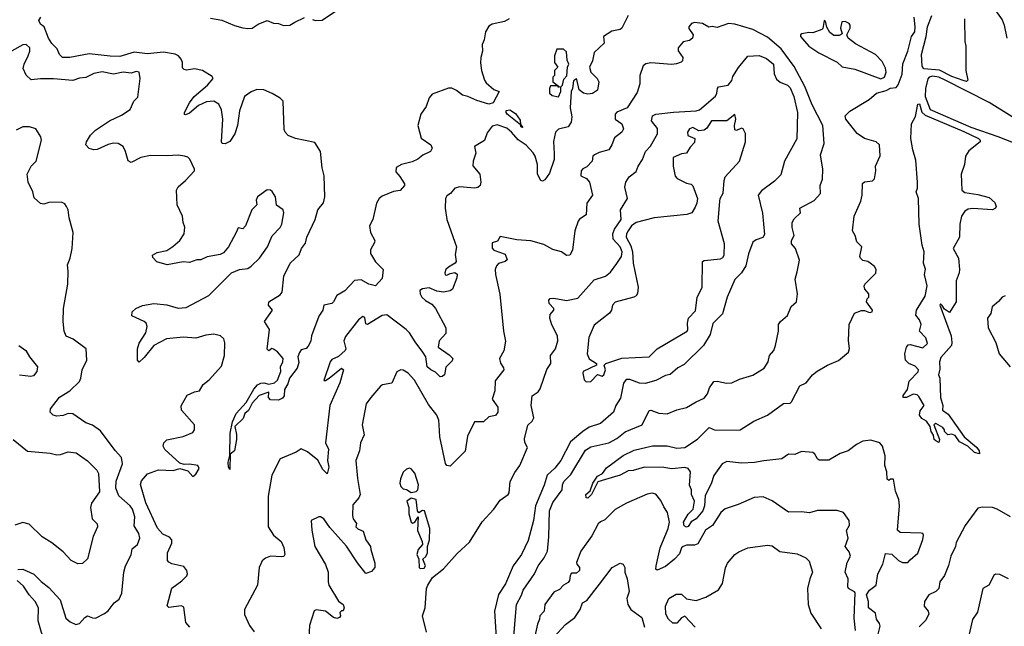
# Model space of a CAD drawing. Extents: x 1268547 to 1425625, y 515768 to 616754.
# Tile 308 of 507: x 1341716 to 1347799, y 561971 to 565719. Entities that reach past the tile are written whole.
import ezdxf

# ---------------------------------------------------------------- set-up
doc = ezdxf.new("R2010")
doc.units = 0

msp = doc.modelspace()

# ---------------------------------------------------------------- linework, layer by layer
at = {"layer": '0CON10XD'}
for points in [[(1347805, 566060.6), (1347730, 565895), (1347728.9, 565865), (1347743.2, 565815), (1347745.4, 565775), (1347785, 565717.3), (1347798.6, 565685), (1347814.6, 565605)], [(1343525, 565720), (1343543.3, 565713.3), (1343585, 565716.7), (1343685, 565783.3)], [(1344738.9, 565725), (1344711.5, 565708.5), (1344635, 565690.8), (1344615, 565678.4), (1344593.3, 565645), (1344586.1, 565595), (1344573.5, 565565), (1344574.3, 565525), (1344563.9, 565485), (1344563.3, 565453.3), (1344569.5, 565405), (1344588.2, 565345), (1344598.4, 565328.4), (1344645, 565288.2), (1344677.5, 565275), (1344641.7, 565205), (1344615, 565197.5), (1344539.5, 565219.5), (1344485, 565244.8), (1344452.2, 565252.2), (1344415, 565282.4), (1344385, 565296.4), (1344364.7, 565295.3), (1344265, 565259.1), (1344245, 565236.9), (1344226.5, 565183.5), (1344193.3, 565135), (1344176.2, 565065), (1344197.1, 564987.1), (1344255, 564945.6), (1344264.4, 564925), (1344254.2, 564905), (1344207, 564883), (1344175, 564856.4), (1344141.1, 564841.1), (1344075.4, 564824.6), (1344040.8, 564805), (1344039.2, 564779.2), (1344065, 564750), (1344092.5, 564705), (1344092.5, 564695), (1344065.6, 564664.4), (1344025, 564657.1), (1343955, 564628.9), (1343936.4, 564615), (1343921.2, 564585), (1343897.8, 564485), (1343876.7, 564445), (1343884.1, 564405), (1343909.7, 564355), (1343908.5, 564341.5), (1343883.3, 564296.7), (1343883.1, 564275), (1343913.4, 564223.4), (1343961.8, 564175), (1343955, 564119.4), (1343915, 564074.5), (1343872, 564085), (1343825, 564111.1), (1343785, 564107.5), (1343725, 564043.1), (1343675, 564015.6), (1343655.6, 563975), (1343645, 563965.8), (1343595, 563955.6), (1343587.8, 563925), (1343563.5, 563886.5), (1343519.5, 563765), (1343515, 563733.8), (1343498.5, 563701.5), (1343485, 563688), (1343455, 563680), (1343445, 563663.5), (1343433.8, 563635), (1343441.2, 563601.2), (1343430, 563565), (1343383.3, 563505), (1343371.8, 563468.2), (1343352, 563435), (1343349.6, 563395), (1343339.8, 563380.2), (1343315, 563367.3), (1343265, 563369.4), (1343252.2, 563385), (1343255, 563418), (1343195, 563397.7), (1343151.3, 563348.7), (1343128.8, 563305), (1343105.9, 563285), (1343095.9, 563254.1), (1343045.4, 563205), (1343056, 563156), (1343054.7, 563124.7), (1343043.4, 563055), (1343015.8, 563034.2), (1343015, 562940), (1343005, 562953.8), (1343003.2, 562985), (1343014.5, 563025.5), (1343016.1, 563165), (1343031.7, 563235), (1343053.2, 563285), (1343115.7, 563354.3), (1343163.1, 563436.9), (1343185, 563463.9), (1343205, 563474.1), (1343225, 563475.4), (1343255, 563466.1), (1343290.8, 563475), (1343307.8, 563492.2), (1343330, 563545), (1343328.2, 563575), (1343342.5, 563605), (1343344, 563625), (1343307.7, 563667.7), (1343285, 563683.3), (1343273, 563687), (1343255, 563672.5), (1343245, 563682.5), (1343258.6, 563805), (1343227.5, 563855), (1343277.5, 563925), (1343252.5, 563955), (1343254.2, 563975), (1343325, 564018.6), (1343338.1, 564035), (1343346.8, 564135), (1343386.7, 564215), (1343442.8, 564267.2), (1343457.9, 564305), (1343480.8, 564339.2), (1343489.3, 564375), (1343542, 564485), (1343557.5, 564545), (1343592.8, 564587.2), (1343600.9, 564625), (1343597.9, 564755), (1343583.9, 564803.9), (1343573.8, 564905), (1343540, 564960), (1343420, 564985), (1343375, 565004.2), (1343356, 565025), (1343350.9, 565040.9), (1343343.1, 565215), (1343324.3, 565235), (1343275, 565263.2), (1343225, 565285.3), (1343181.8, 565288.2), (1343145, 565274.4), (1343105.6, 565245), (1343073.3, 565155), (1343060.6, 565065), (1343045.4, 565014.6), (1343015, 564966.2), (1342985, 564951.2), (1342967.5, 564955), (1342962.5, 564965), (1342971.1, 565105), (1342962.7, 565162.7), (1342946.2, 565196.2), (1342915, 565214.7), (1342869.2, 565210.8), (1342821.3, 565188.7), (1342765, 565142.5), (1342740.8, 565130.8), (1342733.9, 565133.9), (1342734.3, 565145), (1342764.7, 565205.3), (1342793.3, 565245), (1342876.7, 565315), (1342911.4, 565355), (1342905, 565367.5), (1342845, 565405.3), (1342795, 565415.3), (1342747.4, 565407.4), (1342731.1, 565411.1), (1342722.7, 565422.7), (1342721.5, 565455), (1342713.8, 565475), (1342696.5, 565495), (1342676.5, 565506.5), (1342605, 565518.4), (1342505, 565507.7), (1342422.3, 565517.7), (1342335, 565492.2), (1342275, 565492.8), (1342145, 565507.3), (1342025, 565484.6), (1341980, 565485), (1341962, 565505), (1341948.1, 565538.1), (1341915, 565572.5), (1341894.5, 565605), (1341867.5, 565675), (1341845, 565692.5), (1341834.3, 565715), (1341845.8, 565735)], [(1342895, 565727.8), (1342965, 565716.4), (1343043.3, 565683.3), (1343095, 565668.9), (1343125, 565664.2), (1343152.3, 565667.7), (1343188.3, 565691.7), (1343245, 565713.8), (1343285, 565696.7), (1343315, 565696), (1343345, 565682.5), (1343385, 565686), (1343415, 565704), (1343475, 565733.3)], [(1345475, 565746), (1345435, 565665.8), (1345425, 565658.6), (1345375, 565648), (1345323.3, 565615), (1345326.2, 565575), (1345265, 565516.7), (1345254, 565465), (1345235.8, 565425), (1345244.3, 565394.3), (1345283.3, 565355), (1345293.3, 565335), (1345286, 565284), (1345255, 565262.5), (1345225, 565259.4), (1345200, 565265), (1345172.9, 565285), (1345158.8, 565348.8), (1345155, 565353.3), (1345137.7, 565342.3), (1345130.8, 565295), (1345122, 565275), (1345116.4, 565175), (1345127.9, 565117.9), (1345122.1, 565085), (1345105, 565057.8), (1345045, 565042.9), (1345026.9, 565025), (1345014.1, 564965.9), (1345018.4, 564891.6), (1345017.1, 564855), (1344989.9, 564770.1), (1344960.1, 564729.9), (1344945, 564722.2), (1344935.2, 564725.2), (1344914.7, 564764.7), (1344915, 564824.2), (1344900.6, 564875), (1344887.2, 564897.2), (1344845, 564943.3), (1344795, 564977.1), (1344753.6, 565025), (1344725, 565048.2), (1344665, 565070.4), (1344635, 565060.9), (1344605, 565020), (1344587.4, 564972.6), (1344526, 564935), (1344534.4, 564895), (1344517.3, 564845), (1344515.6, 564815.6), (1344558.9, 564765), (1344564.4, 564715), (1344560.6, 564695), (1344546.7, 564683.3), (1344525, 564677.9), (1344435, 564685.7), (1344405, 564677.5), (1344378, 564645), (1344355, 564630.8), (1344346.9, 564615), (1344345.4, 564554.6), (1344355.3, 564485), (1344405.2, 564345.2), (1344414.7, 564315), (1344407.3, 564267.3), (1344412.5, 564225), (1344405.8, 564214.2), (1344365, 564190.8), (1344349.2, 564175), (1344342.5, 564155), (1344345, 564142.5), (1344355, 564140), (1344375, 564151.2), (1344405, 564156.7), (1344417.7, 564147.7), (1344416, 564125), (1344388.8, 564055), (1344375.5, 564044.5), (1344335, 564035.8), (1344292.2, 564042.2), (1344245, 564063.3), (1344203.8, 564056.2), (1344187.5, 564045), (1344190, 564025), (1344201.2, 564005), (1344223.7, 563983.7), (1344261.5, 563961.5), (1344285.5, 563935.5), (1344349.2, 563815), (1344349.3, 563780.7), (1344308, 563735), (1344301.5, 563695), (1344369.2, 563649.2), (1344392, 563625), (1344387.8, 563612.2), (1344347.7, 563572.3), (1344340.4, 563525), (1344326.5, 563513.5), (1344312.9, 563512.9), (1344285, 563541.1), (1344256.2, 563555), (1344234.3, 563574.3), (1344224.3, 563635), (1344207.5, 563665), (1344158.7, 563728.7), (1344124.7, 563785), (1344104.5, 563804.5), (1343985, 563894.5), (1343955, 563890.4), (1343865, 563836.2), (1343855, 563840), (1343848.3, 563878.3), (1343835, 563886), (1343810, 563865), (1343728.8, 563761.2), (1343719.2, 563735), (1343731.2, 563685), (1343726.2, 563675), (1343685, 563638.8), (1343645, 563620), (1343634.5, 563605.5), (1343595, 563490), (1343605, 563490), (1343627.5, 563505), (1343705, 563566.7), (1343715.9, 563555.9), (1343693.6, 563475), (1343631.9, 563335), (1343606, 563105), (1343623.1, 563065), (1343617.1, 562995), (1343626.7, 562955), (1343615, 562913.3), (1343589.5, 562939.5), (1343557, 562997), (1343495, 563049.5), (1343455, 563067.9), (1343424, 563046), (1343325, 563005.8), (1343274.4, 562905), (1343251.5, 562775), (1343250.8, 562585), (1343285, 562534.3), (1343331.9, 562495), (1343347, 562457), (1343354.3, 562415), (1343346.8, 562403.2), (1343335, 562400), (1343265, 562403.6), (1343235, 562392.2), (1343213.1, 562375), (1343195.7, 562335), (1343185.4, 562225), (1343104.4, 562075), (1343104.9, 562044.9), (1343135.9, 561975.9), (1343165, 561935.8)], [(1347218, 562382), (1347265, 562423.3), (1347295, 562506.7), (1347299.1, 562535), (1347295, 562544), (1347285, 562546), (1347155, 562551.5), (1347138.9, 562565), (1347150.8, 562715), (1347146.9, 562755), (1347127.3, 562805), (1347115, 562880), (1347095, 562880), (1347085, 562872.5), (1347075, 562880), (1347072.5, 562925), (1347061.6, 562965), (1347062.1, 563025), (1347046.2, 563085), (1347029.2, 563105), (1346975, 563121.5), (1346924.5, 563115.5), (1346885, 563094.2), (1346833.8, 563055), (1346785, 563037.8), (1346715, 562997.1), (1346655, 562997.8), (1346644.5, 563005), (1346629.1, 563035), (1346615, 563044.6), (1346545, 563051.1), (1346505, 563032.5), (1346465, 563034.8), (1346425, 563005.6), (1346314, 562994), (1346255, 562983.6), (1346175, 562979.5), (1346085, 562989.2), (1346055, 562974.8), (1346005, 562902.2), (1345988.6, 562851.4), (1345950, 562780), (1345947.1, 562715), (1345937.1, 562685), (1345894.3, 562635), (1345865, 562616.1), (1345845, 562588.4), (1345835, 562583.5), (1345821.1, 562591.1), (1345816.9, 562615), (1345845, 562664.8), (1345877.6, 562695), (1345884.5, 562744.5), (1345866.2, 562785), (1345865.9, 562814.1), (1345855, 562842.5), (1345859.7, 562925), (1345846.3, 562946.3), (1345825, 562951.2), (1345745, 562944.3), (1345695, 562952), (1345575, 562955.2), (1345505, 562932.8), (1345475, 562931.8), (1345425.3, 562904.7), (1345335, 562878.6), (1345287.1, 562862.9), (1345249.5, 562785), (1345225, 562763.3), (1345215, 562764.2), (1345214.5, 562785), (1345241.1, 562808.9), (1345256.9, 562855), (1345285, 562897.8), (1345316.7, 562915), (1345340.6, 562949.4), (1345445, 563026.2), (1345511.5, 563058.5), (1345625, 563085.4), (1345715, 563086.3), (1345775, 563070.9), (1345824.2, 563075.8), (1345903.5, 563126.5), (1345975, 563198.5), (1346013, 563183), (1346166, 563184), (1346250.9, 563239.1), (1346335, 563275.4), (1346435, 563347.8), (1346475, 563350.6), (1346485, 563357.5), (1346535, 563456.2), (1346575, 563476.2), (1346614.5, 563525.5), (1346641.7, 563548.3), (1346706.2, 563585), (1346775, 563612.5), (1346835.8, 563664.2), (1346843.4, 563686.6), (1346836.5, 563735), (1346840, 563835), (1346873.6, 563906.4), (1346917.3, 563922.7), (1346935, 563922.5), (1346965, 563909.4), (1346982, 563915), (1346984, 563925), (1346947.5, 563975), (1346952.5, 563995), (1346962.5, 564005), (1346962.5, 564025), (1346937.5, 564055), (1346933, 564073), (1346937.5, 564085), (1347005, 564152), (1347007.5, 564175), (1346996.2, 564195), (1346970, 564215), (1346955, 564225.6), (1346925, 564232.2), (1346910, 564245), (1346907.1, 564255), (1346919.5, 564315), (1346887.1, 564347.1), (1346877.1, 564385), (1346860, 564415), (1346871.8, 564505), (1346911.9, 564598.1), (1346920, 564635), (1346923.4, 564706.6), (1346935, 564716.7), (1346985, 564724), (1346997.1, 564735), (1347005.7, 564785), (1347003.8, 564815), (1347031.1, 564878.9), (1347027.1, 564945), (1347007.5, 564965), (1346935.3, 564985.3), (1346890, 565015), (1346820, 565105), (1346816, 565125), (1346845, 565153.8), (1346963.3, 565225), (1347010, 565265), (1347069.3, 565280.7), (1347095, 565296.2), (1347130.5, 565299.5), (1347143.8, 565316.2), (1347167.3, 565382.7), (1347172.9, 565447.1), (1347202.9, 565525), (1347225.4, 565614.6), (1347245.3, 565645), (1347248.9, 565675), (1347242.9, 565735)], [(1347035, 565354.1), (1347058.2, 565365), (1347068.2, 565395), (1347065, 565419.2), (1347045, 565460), (1347002.9, 565505), (1346880, 565570), (1346833.3, 565605), (1346826.7, 565625), (1346846.4, 565666.4), (1346846.7, 565685), (1346840, 565695), (1346815, 565707.5), (1346794.1, 565705.9), (1346786.4, 565666.4), (1346797.5, 565632.5), (1346778.3, 565621.7), (1346745, 565622), (1346720.3, 565640.3), (1346702, 565672), (1346695, 565710), (1346685, 565713.3), (1346676.7, 565665), (1346670.7, 565659.3), (1346615, 565637.5), (1346590.7, 565639.3), (1346548.3, 565631.7), (1346540, 565625), (1346540, 565615), (1346592, 565555), (1346652.5, 565515), (1346766.2, 565456.2), (1346797.3, 565427.3), (1346875, 565412.5), (1347035, 565354.1)], [(1347553.4, 565725), (1347554.3, 565585), (1347560.2, 565555), (1347561.2, 565405), (1347573.3, 565345), (1347565, 565337.5), (1347545, 565343.8), (1347475, 565369), (1347398, 565408), (1347302.5, 565415), (1347292.2, 565432.2), (1347287.9, 565505), (1347316.6, 565615), (1347323.6, 565675), (1347351.9, 565745)], [(1344766.7, 561885), (1344784.7, 562105), (1344816.2, 562163.8), (1344825.4, 562195), (1344896.2, 562295), (1344920, 562345), (1344956.8, 562395), (1344976.1, 562435), (1344985.8, 562524.2), (1344988.4, 562685), (1345009.3, 562735), (1345066.8, 562815), (1345069.2, 562845), (1345078.2, 562865), (1345121.5, 562908.5), (1345210.7, 563059.3), (1345245, 563080.3), (1345355.2, 563104.8), (1345405, 563130.7), (1345457.1, 563172.9), (1345562.2, 563215), (1345605, 563303.8), (1345615, 563305.6), (1345665, 563287.5), (1345715.4, 563284.6), (1345775, 563309.4), (1345835, 563322.5), (1345895, 563358.5), (1345945, 563380), (1345965, 563407.3), (1345977.6, 563445), (1346005, 563482.9), (1346025, 563486), (1346083.3, 563473.3), (1346115, 563474.5), (1346162.1, 563497.9), (1346245, 563522.7), (1346315.5, 563565), (1346340.6, 563605), (1346348.6, 563645), (1346374.4, 563675), (1346385.8, 563705), (1346404, 563795), (1346403.1, 563835), (1346416.9, 563855), (1346458.4, 563891.6), (1346482.4, 563947.6), (1346515.5, 563975), (1346522.2, 564025), (1346507.5, 564115), (1346518.6, 564161.4), (1346533.6, 564233.6), (1346509.2, 564305), (1346484, 564335), (1346484.2, 564355.8), (1346500, 564385), (1346487.5, 564435), (1346487.4, 564465), (1346500.4, 564489.6), (1346540, 564525), (1346536, 564555), (1346625, 564602.7), (1346662.7, 564645), (1346662, 564695), (1346676.1, 564733.9), (1346678.7, 564795), (1346662.9, 564885), (1346686, 564954), (1346677.1, 565065), (1346612.7, 565192.7), (1346566, 565306), (1346500.1, 565430.1), (1346419.8, 565539.8), (1346335, 565611.1), (1346245, 565658.8), (1346135, 565691), (1346094.6, 565695.4), (1346025, 565671.2), (1345995, 565676.5), (1345973.1, 565673.1), (1345935, 565695.7), (1345885, 565700.8), (1345866.7, 565695), (1345850, 565675), (1345850, 565665), (1345877.5, 565625), (1345872.5, 565605), (1345855, 565590), (1345815, 565582.5), (1345784.2, 565545), (1345785, 565527.5), (1345813.8, 565485), (1345811.2, 565465), (1345803, 565457), (1345774.6, 565445.4), (1345745, 565442.4), (1345615, 565452.5), (1345584, 565446), (1345568.2, 565435), (1345547.3, 565375), (1345547.7, 565322.3), (1345530.7, 565269.3), (1345468.9, 565175), (1345405, 565146.9), (1345394.6, 565135), (1345394.5, 565105), (1345436.1, 565076.1), (1345445.6, 565045), (1345435.6, 565025), (1345391.3, 564988.7), (1345375, 564945.8), (1345355.4, 564915), (1345295, 564899.2), (1345266.2, 564885), (1345256.7, 564875), (1345252.5, 564845), (1345219.5, 564810.5), (1345195, 564798.6), (1345184.7, 564785), (1345183.1, 564755), (1345217.7, 564737.7), (1345236.4, 564715), (1345254.4, 564635), (1345218.9, 564585), (1345215.9, 564514.1), (1345175, 564487.3), (1345165.8, 564474.2), (1345146.4, 564413.6), (1345131.1, 564295), (1345115.3, 564264.7), (1345095, 564261.8), (1345064, 564284), (1345008.7, 564298.7), (1344955, 564329.2), (1344873.1, 564353.1), (1344788.3, 564358.3), (1344685, 564378.8), (1344668.3, 564351.7), (1344635, 564341.2), (1344635, 564306.7), (1344645, 564296), (1344715, 564271.2), (1344727.5, 564235), (1344716, 564225), (1344675, 564211.8), (1344661.1, 564198.9), (1344653.2, 564175), (1344656.2, 564143.8), (1344682.6, 564022.6), (1344704.2, 563795), (1344716.5, 563733.5), (1344706.4, 563673.6), (1344680, 563625), (1344686.2, 563596.2), (1344705, 563568.8), (1344706.9, 563555), (1344653.3, 563486.7), (1344651.2, 563425), (1344635.4, 563375), (1344669.1, 563325), (1344670, 563295), (1344655, 563273.8), (1344615, 563265.6), (1344581.2, 563235), (1344526, 563234), (1344483.1, 563145), (1344467.7, 563052.3), (1344375, 562960), (1344355, 562963.8), (1344347.1, 562977.1), (1344310.9, 563140.9), (1344306.8, 563216.8), (1344304.6, 563245), (1344292.5, 563275), (1344242.3, 563342.3), (1344155, 563490.8), (1344115, 563534.3), (1344085, 563554), (1344070, 563555), (1344046.2, 563543.8), (1344015, 563472.5), (1343957.7, 563462.3), (1343945.7, 563454.3), (1343884.5, 563385.5), (1343857.1, 563345), (1343831.9, 563215), (1343843.1, 563155), (1343822.2, 563105), (1343815.5, 563055), (1343793.6, 562996.4), (1343802.7, 562885), (1343818.9, 562785), (1343810.6, 562765), (1343775, 562722.5), (1343771.2, 562655), (1343776.2, 562635), (1343796.4, 562606.4), (1343792.5, 562585), (1343805, 562572.5), (1343838, 562558), (1343854.3, 562504.3), (1343882.7, 562465), (1343886.2, 562445), (1343910.3, 562360.3), (1343910, 562335), (1343889.7, 562310.3), (1343855, 562298), (1343802.9, 562362.9), (1343735, 562466.5), (1343632.5, 562582.5), (1343595, 562634.2), (1343575, 562647.5), (1343565, 562647.5), (1343516.2, 562623.8), (1343520, 562565), (1343540, 562465), (1343605, 562353.3), (1343621.8, 562305), (1343620.7, 562245), (1343626, 562226), (1343685, 562126.7), (1343715, 562106.7), (1343721.2, 562085), (1343715, 562067.5), (1343703.3, 562066.7), (1343693, 562057), (1343697.5, 562035), (1343692.5, 562025), (1343675, 562020), (1343655, 562026), (1343605, 562064.4), (1343547.1, 562072.9), (1343535, 562067.5), (1343506.9, 561975), (1343502.5, 561895)], [(1342768, 561965), (1342743.1, 561995), (1342729.5, 562089.5), (1342715, 562098.1), (1342637, 562087), (1342627, 562097), (1342655, 562207.5), (1342717.3, 562252.7), (1342747.9, 562282.1), (1342752.5, 562295), (1342749.2, 562315), (1342730.3, 562340.3), (1342655, 562358), (1342636.9, 562366.9), (1342628.5, 562378.5), (1342628.7, 562425), (1342655.6, 562485), (1342655.8, 562505.8), (1342642.1, 562522.1), (1342601, 562541), (1342567.8, 562577.8), (1342495, 562733.8), (1342462.5, 562847.5), (1342469.3, 562870.7), (1342506.5, 562913.5), (1342572.5, 562937.5), (1342665, 562934.4), (1342705, 562946.2), (1342755, 562932.5), (1342785, 562896.7), (1342805, 562912), (1342825.6, 562945), (1342816, 562965), (1342765, 562972.9), (1342731.2, 562971.2), (1342705, 562978.6), (1342613.2, 563063.2), (1342603.1, 563085), (1342605.6, 563105), (1342625, 563122.9), (1342725, 563142.9), (1342785, 563168.8), (1342796, 563185), (1342796.2, 563215), (1342715.9, 563305.9), (1342713.8, 563333.8), (1342750.4, 563399.6), (1342795, 563419.2), (1342826.2, 563425), (1342850, 563465), (1342887.1, 563492.9), (1342962, 563578), (1342981.2, 563645), (1342982.4, 563722.4), (1342976.5, 563746.5), (1342956.7, 563765), (1342915, 563776.7), (1342865, 563770), (1342805, 563750.6), (1342727.7, 563757.7), (1342623, 563747), (1342544.4, 563705.6), (1342485, 563631.5), (1342453.8, 563603.8), (1342443.9, 563615), (1342443.3, 563685), (1342455, 563720), (1342494.5, 563785), (1342503, 563823), (1342497.5, 563845), (1342486, 563855), (1342408.9, 563888.9), (1342411.5, 563915), (1342434.2, 563934.2), (1342475, 563953.6), (1342545, 563965.3), (1342625, 563957.2), (1342695, 563936.9), (1342745, 563941.4), (1342884.5, 564015), (1343024.2, 564155.8), (1343073.6, 564176.4), (1343125, 564182), (1343145, 564196), (1343198, 564245), (1343246.9, 564315), (1343275.6, 564384.4), (1343325.6, 564435), (1343335.6, 564455), (1343348.8, 564525), (1343343.6, 564543.6), (1343303, 564573), (1343296, 564625), (1343275, 564656.7), (1343265, 564666.7), (1343245, 564667.5), (1343184.4, 564625), (1343176.9, 564605), (1343180, 564575), (1343149.2, 564545), (1343110, 564445), (1343095, 564426.2), (1343065, 564432.5), (1343054, 564405), (1343005.8, 564315), (1342975, 564278), (1342955, 564268), (1342875, 564254.2), (1342835, 564235.8), (1342810, 564235), (1342765, 564218.8), (1342725, 564222), (1342626.1, 564203.9), (1342562.5, 564222.5), (1342539.3, 564249.3), (1342536.7, 564265), (1342565, 564280.5), (1342625, 564293.5), (1342663.1, 564316.9), (1342705, 564354.3), (1342732.9, 564395), (1342736.9, 564436.9), (1342726, 564465), (1342721.9, 564505), (1342689.4, 564575), (1342684.6, 564665), (1342695, 564685.8), (1342741.2, 564725), (1342796.7, 564785), (1342796.7, 564795), (1342767.3, 564857.3), (1342755, 564870), (1342735, 564876.7), (1342695, 564882), (1342625, 564877.1), (1342525, 564880.8), (1342465, 564868.1), (1342405, 564836.9), (1342386.7, 564846.7), (1342369.4, 564905), (1342355.4, 564935.4), (1342323.4, 564953.4), (1342295, 564955.5), (1342261.7, 564948.3), (1342195, 564917.8), (1342175, 564914.4), (1342145, 564922.5), (1342123.8, 564945), (1342129.2, 564965), (1342153.5, 565005), (1342185, 565037.5), (1342270.8, 565095), (1342345, 565128.9), (1342398.8, 565165), (1342421.2, 565215), (1342445, 565240), (1342461.1, 565355), (1342453.9, 565393.9), (1342435, 565400), (1342405, 565389.2), (1342355.7, 565394.3), (1342295, 565382.7), (1342225, 565397.3), (1342173.4, 565386.6), (1342125, 565362.2), (1342085, 565358.2), (1342045, 565343.3), (1341925, 565353.2), (1341845, 565353.6), (1341786.8, 565346.8), (1341756.4, 565376.4), (1341737.9, 565417.9), (1341742.7, 565445), (1341768.2, 565495), (1341779.6, 565525), (1341778.8, 565545), (1341755, 565566.2), (1341735, 565564.5), (1341665, 565524)], [(1345045, 565242.5), (1345060, 565275), (1345060, 565305), (1345070, 565315), (1345078.3, 565351.7), (1345097, 565373), (1345100, 565425), (1345107.5, 565445), (1345098.3, 565468.3), (1345095, 565520), (1345075, 565536.7), (1345033.6, 565536.4), (1345020, 565495), (1345020, 565455), (1345040, 565425), (1345020, 565405), (1345020, 565375), (1345010, 565365), (1345010, 565335), (1345050, 565305), (1345045, 565300), (1345040, 565310), (1344995, 565310), (1344990, 565295), (1344990, 565265), (1345005, 565250), (1345045, 565242.5)], [(1344228.5, 561935), (1344204.4, 562035), (1344220, 562085), (1344230, 562205), (1344238, 562225), (1344267.3, 562272.7), (1344335, 562326.2), (1344418.5, 562421.5), (1344495, 562491.2), (1344572.6, 562617.4), (1344644.2, 562695), (1344685, 562750.8), (1344734.3, 562785), (1344740, 562795), (1344745.6, 562865), (1344775, 562922), (1344806.5, 562965), (1344853.3, 563075), (1344836.9, 563106.9), (1344835, 563130), (1344855, 563214), (1344881.1, 563238.9), (1344891.3, 563258.7), (1344876, 563335), (1344881.8, 563395), (1344920, 563420), (1344931.7, 563438.3), (1344972.7, 563557.3), (1344997.5, 563595), (1344995.8, 563645), (1345025.5, 563684.5), (1345040, 563735), (1345039.2, 563765), (1345004.4, 563834.4), (1344991.4, 563875), (1344993.2, 563896.8), (1345016.7, 563925), (1345016.7, 563935), (1344987.5, 563965), (1344984.1, 563985.9), (1344994.2, 563995.8), (1345015, 563998), (1345095, 563983.5), (1345165, 563997.7), (1345265, 564112.5), (1345335.5, 564134.5), (1345365, 564158.8), (1345405, 564212), (1345434.6, 564255), (1345437.3, 564285), (1345425, 564314.7), (1345382.3, 564362.3), (1345380.4, 564395), (1345391.2, 564425), (1345432, 564485), (1345428, 564545), (1345471.9, 564615), (1345454.6, 564684.6), (1345460, 564715), (1345482, 564748), (1345525, 564781.4), (1345537.3, 564815), (1345563.3, 564855), (1345581.7, 564905), (1345613.1, 564936.9), (1345656, 565014), (1345656.6, 565046.6), (1345619.1, 565095), (1345624.7, 565125), (1345645, 565135.2), (1345755, 565148.7), (1345895, 565155.5), (1345915, 565162.9), (1346013.9, 565246.1), (1346023.8, 565265), (1346026, 565295), (1346033.8, 565305), (1346093.8, 565315), (1346116.4, 565343.6), (1346122.7, 565367.3), (1346156.2, 565423.8), (1346215, 565492.9), (1346285, 565498.6), (1346328.9, 565478.9), (1346373.6, 565443.6), (1346377.5, 565385), (1346391.1, 565351.1), (1346413.2, 565333.2), (1346459.2, 565315), (1346475, 565298), (1346498.5, 565245), (1346520.4, 565145), (1346516.9, 564983.1), (1346440.8, 564845), (1346419.1, 564760.9), (1346379.4, 564720.6), (1346297.9, 564662.1), (1346277.5, 564635), (1346304, 564524), (1346317.7, 564392.3), (1346307, 564373), (1346265, 564359), (1346245.8, 564345), (1346218.2, 564271.8), (1346201.4, 564198.6), (1346175.5, 564154.5), (1346135, 564113.3), (1346086.3, 564005), (1346058.2, 563901.8), (1345997.7, 563842.3), (1345982.5, 563775), (1345940, 563705), (1345821.1, 563588.9), (1345781.1, 563568.9), (1345735, 563527.1), (1345705, 563520.6), (1345645, 563489.2), (1345579.2, 563470.8), (1345545, 563474), (1345485, 563496.9), (1345461.9, 563495), (1345446.5, 563473.5), (1345428.6, 563381.4), (1345398.5, 563335), (1345384.4, 563295), (1345304.2, 563225), (1345235, 563201.8), (1345195.2, 563174.8), (1345118.7, 563111.3), (1345058.4, 562995), (1345022.3, 562947.7), (1344974.2, 562905), (1344957.1, 562842.9), (1344902.7, 562715), (1344890, 562625), (1344858.3, 562501.7), (1344816, 562415), (1344764.4, 562345.6), (1344717.2, 562232.8), (1344673.4, 562166.6), (1344649.2, 562065), (1344663.7, 561835)], [(1347848, 565118), (1347705, 565206.6), (1347433.6, 565346.4), (1347395, 565363.2), (1347355, 565369.8), (1347335.6, 565364.4), (1347327.1, 565352.9), (1347311.6, 565295), (1347310.8, 565245), (1347341.6, 565165), (1347592.4, 565055), (1347758.2, 564998.2), (1347937.8, 564927.8)], [(1344825, 565054), (1344815, 565054.7), (1344809.7, 565069.7), (1344728.3, 565135), (1344720.6, 565145), (1344721.9, 565158.1), (1344745, 565161.9), (1344779.7, 565139.7), (1344808, 565098), (1344810.7, 565070.7), (1344825, 565054)], [(1347645, 563036.7), (1347614.1, 563044.1), (1347572.9, 563085), (1347521.4, 563111.4), (1347495, 563150), (1347475, 563157.5), (1347450, 563155), (1347430, 563175), (1347430, 563185), (1347419.3, 563199.3), (1347375, 563223.3), (1347363.8, 563215), (1347398.6, 563125), (1347395, 563107.5), (1347375, 563116.2), (1347365, 563125.8), (1347361.8, 563151.8), (1347347.7, 563175), (1347341.5, 563205), (1347317.6, 563237.6), (1347288.3, 563255), (1347274.5, 563275), (1347278.3, 563301.7), (1347304.2, 563335), (1347271.8, 563391.8), (1347261.3, 563401.3), (1347235, 563405.8), (1347194.3, 563385), (1347174.3, 563385), (1347173.1, 563396.9), (1347200.5, 563435), (1347211.8, 563485), (1347266.2, 563543.8), (1347268.5, 563555), (1347248.7, 563578.7), (1347208.9, 563595), (1347188.8, 563615), (1347184.1, 563655), (1347195, 563696), (1347205, 563709.4), (1347217.8, 563712.2), (1347295, 563692.2), (1347325, 563718.8), (1347315, 563752.5), (1347275.8, 563795), (1347286, 563835), (1347274.2, 563864.2), (1347252.5, 563892.5), (1347255.6, 563925), (1347309.6, 564010.4), (1347323.3, 564075), (1347306, 564145), (1347312.7, 564177.3), (1347300, 564215), (1347304.1, 564285), (1347292, 564325), (1347273.5, 564455), (1347269.7, 564615), (1347253.5, 564655), (1347261.8, 564678.2), (1347262.7, 564715), (1347251.9, 564851.9), (1347232.9, 564915), (1347220.9, 564985), (1347225.5, 565075), (1347250, 565120), (1347265, 565197.5), (1347275, 565198.8), (1347288.3, 565148.3), (1347309.8, 565129.8), (1347548.9, 565028.9), (1347640, 564985), (1347650, 564975), (1347650.5, 564965), (1347580.2, 564909.8), (1347559.1, 564875), (1347552.2, 564825), (1347532.9, 564765), (1347535.8, 564665), (1347555, 564650.5), (1347635, 564640), (1347705, 564620.4), (1347740.5, 564590.5), (1347749.5, 564565), (1347745, 564553.8), (1347725, 564545.1), (1347605, 564552.5), (1347575, 564548.1), (1347555, 564536.2), (1347534.3, 564505.7), (1347523.8, 564455), (1347521.7, 564375), (1347482.9, 564305), (1347515.7, 564245), (1347522.2, 564175), (1347520.6, 564155), (1347500.9, 564105), (1347500.8, 563975), (1347460, 563910), (1347430.2, 563930.2), (1347415.8, 563954.2), (1347405, 563964), (1347400, 563955), (1347470.8, 563765), (1347475.6, 563725), (1347472, 563705), (1347407.7, 563632.3), (1347398.8, 563605), (1347400.3, 563559.7), (1347393.3, 563525), (1347400, 563505), (1347404.2, 563385), (1347418.8, 563335), (1347416.4, 563306.4), (1347452.5, 563282.5), (1347551.4, 563141.4), (1347627.1, 563077.1), (1347643.5, 563055), (1347645, 563036.7)], [(1345215, 563481.2), (1345245, 563483.8), (1345285, 563526.7), (1345315, 563516.2), (1345325, 563524.2), (1345335.6, 563555), (1345326.7, 563585), (1345336.7, 563595), (1345435, 563628.5), (1345604, 563635), (1345655, 563685.6), (1345838.6, 563795), (1345844, 563805), (1345842, 563845), (1345848.8, 563875), (1345890.7, 563919.3), (1345900.9, 564005), (1345931.9, 564065), (1345934.3, 564225.7), (1345945, 564231.5), (1346045, 564240.8), (1346060.2, 564249.8), (1346068.9, 564265), (1346070.4, 564335), (1346030.2, 564475), (1346040.6, 564595), (1346044, 564615), (1346062.4, 564647.6), (1346067.9, 564725), (1346075, 564748.8), (1346162.1, 564845), (1346200, 564965), (1346199.6, 565015), (1346185, 565044.4), (1346175, 565049.1), (1346145, 565034.4), (1346135, 565038), (1346132.4, 565065), (1346140.8, 565105), (1346135, 565133.3), (1346085, 565094), (1345990.8, 565095), (1345960.5, 565049.5), (1345944.4, 565035.6), (1345911.4, 565031.4), (1345875, 565053.8), (1345855, 565045.6), (1345842, 565025), (1345843, 565003), (1345887.5, 564985), (1345885, 564960), (1345858.3, 564931.7), (1345835.6, 564894.4), (1345805, 564890.8), (1345753.2, 564866.8), (1345752.4, 564815), (1345765, 564752.9), (1345778.8, 564738.8), (1345835, 564709.2), (1345865, 564703.3), (1345875, 564692.5), (1345902.9, 564615), (1345900, 564585), (1345889.1, 564560.9), (1345867.5, 564525), (1345837.5, 564515), (1345635.2, 564494.8), (1345525, 564466.2), (1345495, 564445.7), (1345474.2, 564415), (1345463.9, 564395), (1345463.6, 564375), (1345491.2, 564321.2), (1345502.4, 564285), (1345505.5, 564215), (1345537, 564067), (1345533.6, 564026.4), (1345525, 564012.9), (1345510, 564005), (1345395, 563974.2), (1345377.5, 563955), (1345373.1, 563925), (1345359.4, 563905), (1345265, 563832), (1345232.9, 563755), (1345220.9, 563655), (1345234.1, 563624.1), (1345280, 563595), (1345280, 563585), (1345197.5, 563545), (1345194.4, 563535), (1345203, 563493), (1345215, 563481.2)], [(1341847.7, 562247.7), (1341895, 562210), (1341965.2, 562135.2), (1342001.3, 562021.3), (1342028, 561998), (1342062.4, 561982.4), (1342085, 561988.5), (1342117.7, 562025), (1342134.8, 562035.2), (1342165, 562022.8), (1342185, 562021.9), (1342240, 562050), (1342263.2, 562066.8), (1342298.8, 562115), (1342330.7, 562139.3), (1342347.8, 562175), (1342359.4, 562305), (1342370, 562345), (1342405, 562413.3), (1342411.1, 562448.9), (1342442.9, 562477.1), (1342457.5, 562515), (1342451.5, 562545), (1342422.4, 562592.4), (1342427.7, 562647.7), (1342412.3, 562695), (1342397.9, 562715), (1342327.9, 562777.9), (1342309.3, 562825), (1342311.8, 562868.2), (1342350.9, 562975), (1342345.8, 563014.2), (1342305, 563056.9), (1342215, 563178), (1342165, 563214.4), (1342125, 563227.5), (1342045, 563283.9), (1342015, 563286), (1341985, 563274.2), (1341945, 563269.1), (1341923.1, 563275), (1341903.3, 563295), (1341906.9, 563315), (1341962.9, 563387.1), (1342025.7, 563425), (1342085.4, 563484.6), (1342094.5, 563505), (1342101.1, 563555), (1342130, 563615), (1342125.7, 563685), (1342046.2, 563745), (1342004, 563764), (1341990.3, 563795), (1341984.1, 563855), (1341986.8, 563935), (1342013.5, 564085), (1342015.9, 564165.9), (1342010.6, 564205), (1342027.5, 564245), (1342040, 564305), (1342046, 564405), (1342021.2, 564495), (1342015.7, 564545), (1342006, 564565), (1341995, 564581.2), (1341975, 564590.8), (1341895, 564589.2), (1341865, 564580), (1341845, 564583.3), (1341805, 564617.5), (1341797.5, 564655), (1341768.8, 564715), (1341763.1, 564765), (1341787.8, 564815), (1341818.2, 564845), (1341850, 564975), (1341847.5, 564995), (1341815.6, 565045.6), (1341777, 565057), (1341735, 565056.9), (1341695, 565036.7)], [(1347805, 564012.5), (1347785.7, 564004.3), (1347763.1, 563976.9), (1347724, 563945), (1347716, 563904), (1347694.1, 563874.1), (1347698.2, 563815), (1347747.1, 563725), (1347766.9, 563655), (1347834.3, 563575)], [(1341710.5, 563705), (1341753.1, 563675), (1341776.7, 563635), (1341826.2, 563575), (1341821.2, 563545), (1341801.2, 563518.8), (1341785, 563514.2), (1341715, 563521.9)], [(1341674.7, 563124.7), (1341763.4, 563053.4), (1341905, 563040), (1341945, 563030), (1341967.1, 563032.9), (1342015, 563049.2), (1342065, 563042.5), (1342135, 562992.9), (1342192.5, 562935), (1342201.9, 562915), (1342208.2, 562801.8), (1342158.7, 562731.3), (1342152.7, 562705), (1342163.1, 562635), (1342194.3, 562605), (1342197.5, 562585), (1342170.6, 562525), (1342135, 562387.5), (1342105, 562360), (1342075, 562357.5), (1342035, 562376.9), (1341985, 562430.8), (1341915, 562486.2), (1341855, 562523.8), (1341775, 562601.9), (1341735, 562611.9), (1341685, 562596.7)], [(1344135, 562797.1), (1344165, 562804.2), (1344175.8, 562815), (1344179.4, 562845), (1344156.8, 562916.8), (1344135, 562943.3), (1344125, 562947.5), (1344105, 562942.5), (1344085, 562923.3), (1344067.7, 562882.3), (1344064, 562855), (1344070, 562835), (1344085, 562820), (1344105, 562816.2), (1344135, 562797.1)], [(1346880, 561945), (1346870.8, 562020.8), (1346876.9, 562176.9), (1346874.1, 562184.1), (1346836.7, 562205), (1346831.2, 562215), (1346833.3, 562265), (1346816.1, 562306.1), (1346828, 562365), (1346848.1, 562405), (1346840.5, 562430.5), (1346816, 562465), (1346833.3, 562515), (1346823.6, 562563.6), (1346841.9, 562595), (1346841.4, 562625), (1346805, 562673.8), (1346767.1, 562687.1), (1346645, 562686.9), (1346595, 562672.7), (1346545, 562678.7), (1346465, 562676.9), (1346365, 562746.2), (1346308.8, 562771.2), (1346253, 562767), (1346155, 562722.9), (1346073.4, 562696.6), (1346048, 562675), (1345995.3, 562594.7), (1345952.9, 562565), (1345905, 562480.8), (1345885, 562472.9), (1345835, 562472), (1345815, 562463.8), (1345804.5, 562455.5), (1345792.2, 562417.8), (1345761.5, 562385), (1345705, 562340.8), (1345655, 562318), (1345646.2, 562325), (1345647.9, 562345), (1345673.3, 562455), (1345721.8, 562575), (1345730, 562615), (1345718.6, 562675), (1345695, 562708.9), (1345677.9, 562747.9), (1345645, 562787.5), (1345623.4, 562793.4), (1345591.8, 562788.2), (1345465, 562732.2), (1345395, 562691.9), (1345330.8, 562629.2), (1345304.1, 562615.9), (1345290, 562605), (1345250.4, 562529.6), (1345182.5, 562435), (1345155.8, 562365), (1345157.1, 562355), (1345174.8, 562334.8), (1345173.8, 562315), (1345155, 562300.2), (1345125, 562298.8), (1345115.8, 562285), (1345112.9, 562255), (1345105, 562241.1), (1345075, 562225.2), (1345051.5, 562198.5), (1345015, 562181.7), (1344960.6, 562105), (1344955.7, 562065), (1344929.3, 562035), (1344927.4, 562015), (1344914.2, 561985), (1344888.2, 561861.8)], [(1344195, 562327.5), (1344215, 562330), (1344222.5, 562345), (1344207.5, 562385), (1344225, 562402.5), (1344236, 562425), (1344236.2, 562465), (1344247.5, 562505), (1344249.2, 562575), (1344216.7, 562685), (1344205, 562687.5), (1344181.7, 562671.7), (1344173.3, 562685), (1344165.8, 562755), (1344135, 562762), (1344106.7, 562745), (1344120, 562705), (1344120, 562665), (1344134.1, 562614.1), (1344145, 562607.5), (1344156.4, 562613.6), (1344177.5, 562647.5), (1344172.7, 562562.7), (1344203.3, 562495), (1344203.6, 562476.4), (1344176.7, 562445), (1344170, 562415), (1344182.5, 562385), (1344183, 562333), (1344195, 562327.5)], [(1347837.3, 562647.3), (1347755, 562695.6), (1347725, 562704.2), (1347665, 562708), (1347635, 562700), (1347556.4, 562593.6), (1347501.5, 562488.5), (1347497.9, 562465), (1347469.2, 562405), (1347455, 562346.2), (1347430, 562285), (1347401.5, 562245), (1347394.3, 562205), (1347375, 562185.6), (1347332.5, 562165), (1347305.5, 562125), (1347303.1, 562095), (1347329.4, 562065), (1347332.5, 562045), (1347312.2, 562007.8), (1347273, 561967)], [(1345890, 561965), (1345825, 562033.3), (1345805, 562024), (1345775, 561991.1), (1345750.2, 561990.2), (1345723.8, 562015), (1345708.8, 562045), (1345705.7, 562095), (1345727.1, 562142.9), (1345770.8, 562169.2), (1345805, 562168.9), (1345835, 562141.2), (1345895, 562131.4), (1345955, 562150.8), (1346033, 562197), (1346056.9, 562235), (1346076.8, 562333.2), (1346088.2, 562361.8), (1346134.2, 562415), (1346158.6, 562431.4), (1346215, 562455.7), (1346335, 562472.2), (1346365, 562467.8), (1346412.2, 562432.2), (1346518.2, 562418.2), (1346573.2, 562393.2), (1346593.1, 562373.1), (1346614.6, 562305), (1346596.4, 562265), (1346583.2, 562205), (1346586.2, 562105), (1346602.7, 562052.7), (1346668.1, 561955)], [(1345015, 561903.8), (1345088.5, 561981.5), (1345145.8, 562025), (1345179.4, 562075), (1345193.1, 562115), (1345218.7, 562131.3), (1345298.5, 562231.5), (1345376.2, 562335), (1345425, 562360.8), (1345445, 562354), (1345454.4, 562335), (1345454.4, 562305), (1345468, 562265), (1345480.4, 562185), (1345466.5, 562143.5), (1345473.1, 562105), (1345492.4, 562075), (1345560, 562025), (1345576.7, 561965)], [(1347007, 561873), (1347031.3, 561971.3), (1347027.6, 561987.6), (1347008.7, 562015), (1347002.4, 562052.4), (1346959.2, 562085), (1346959.4, 562125), (1346948, 562165), (1346966.1, 562193.9), (1347006.2, 562225), (1347018, 562295), (1347048.8, 562355), (1347065, 562420), (1347105, 562417.5), (1347145, 562376.7), (1347170, 562365), (1347202.5, 562365), (1347218, 562382)], [(1341705, 562321.4), (1341735, 562324.4), (1341802.4, 562292.4), (1341847.7, 562247.7)], [(1341645, 561740), (1341815, 561724.6), (1341835, 561730), (1341848.5, 561741.5), (1341862.5, 561775), (1341881.4, 561795), (1341892.7, 561845), (1341851.7, 561931.7), (1341830.3, 562005), (1341831.2, 562085), (1341812.5, 562125), (1341773.5, 562165), (1341739.4, 562219.4), (1341700.2, 562255)], [(1347824.2, 562264.2), (1347771.2, 562291.2), (1347745, 562294), (1347734.4, 562285.6), (1347702.5, 562225), (1347666.4, 562203.6), (1347632.4, 562057.6), (1347603.1, 562013.1), (1347575.7, 561895)]]:
    msp.add_lwpolyline(points, dxfattribs=at)

doc.saveas('drawing.dxf')
